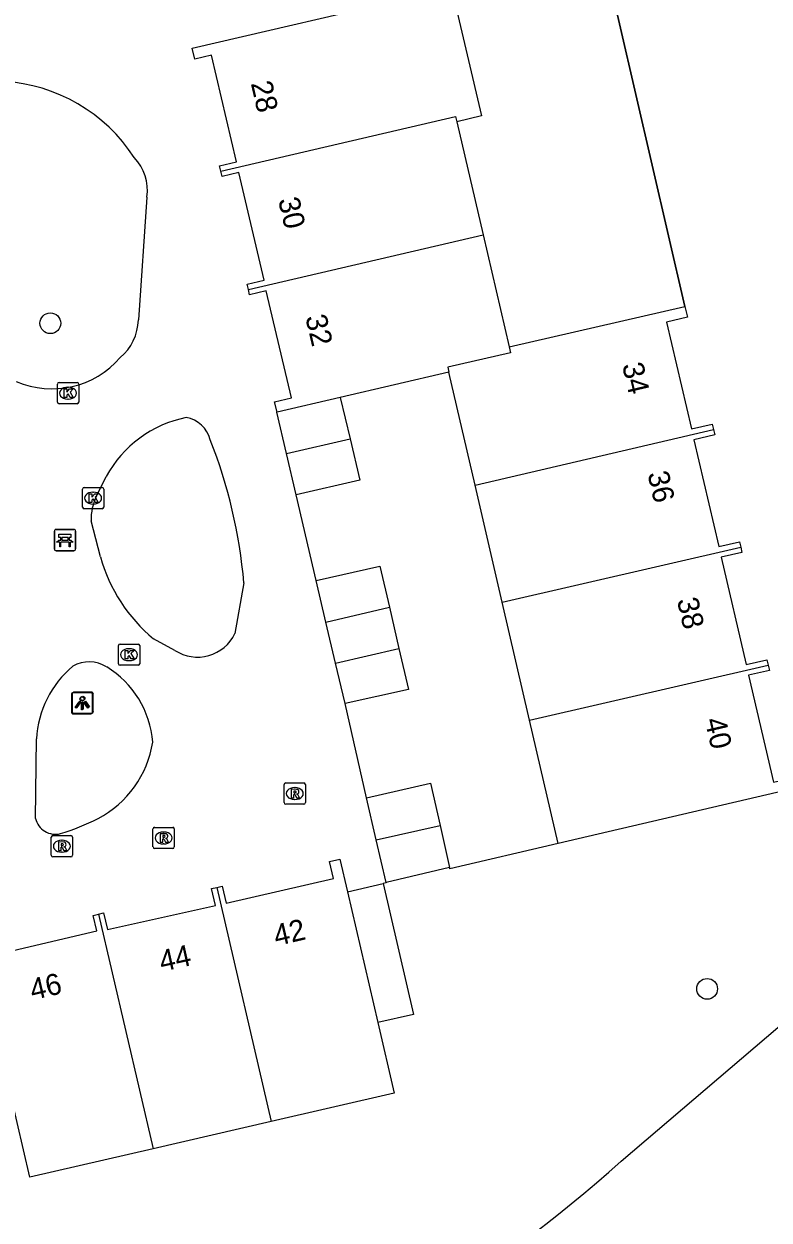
# Model space of a CAD drawing. Extents: x 156414 to 157775, y 382335 to 383765.
# Drawn here: x 157288.1 to 157323.2, y 383123.7 to 383180.1 of the extents above; entities that cross this region are included whole.
import ezdxf

# ---------------------------------------------------------------- set-up
doc = ezdxf.new("R2010")
doc.units = 0
for name, color, linetype in [('IMGEO_Bank', 7, 'Continuous'), ('IMGEO_Boom', 7, 'Continuous'), ('IMGEO_Grasland_agrarisch', 7, 'Continuous'), ('IMGEO_Kolk', 7, 'Continuous'), ('IMGEO_Lichtpunt', 7, 'Continuous'), ('IMGEO_Meer_plas_ven_vijver', 7, 'Continuous'), ('IMGEO_Muur', 7, 'Continuous'), ('IMGEO_Pand', 7, 'Continuous'), ('IMGEO_Pand_nummerreeks', 7, 'Continuous'), ('IMGEO_Rioolput', 7, 'Continuous'), ('IMGEO_Voetpad_onverhard', 7, 'Continuous'), ('IMGEO_Voetpad_op_trap', 7, 'Continuous')]:
    doc.layers.add(name, color=color, linetype=linetype)

msp = doc.modelspace()

# ---------------------------------------------------------------- linework, layer by layer
at = {"layer": 'IMGEO_Bank'}
for p, q in [((157289.558, 383155.32), (157289.558, 383156.161)), ((157289.558, 383156.161), (157289.558, 383155.32)), ((157289.633, 383156.245), (157290.474, 383156.245)), ((157290.474, 383156.245), (157289.633, 383156.245)), ((157290.558, 383156.17), (157290.558, 383155.329)), ((157290.558, 383155.329), (157290.558, 383156.17)), ((157290.255, 383155.643), (157289.862, 383155.643)), ((157289.867, 383155.751), (157289.867, 383155.857)), ((157289.911, 383155.857), (157289.911, 383155.751)), ((157290.199, 383155.863), (157289.917, 383155.863)), ((157289.917, 383155.745), (157290.199, 383155.745)), ((157290.205, 383155.751), (157290.205, 383155.857)), ((157290.249, 383155.857), (157290.249, 383155.751)), ((157290.483, 383155.245), (157289.642, 383155.245)), ((157289.642, 383155.245), (157290.483, 383155.245))]:
    msp.add_line(p, q, dxfattribs=at)
for points in [[(157289.861, 383155.863), (157289.775, 383155.863), (157289.775, 383156.024), (157290.338, 383156.024), (157290.338, 383155.863), (157290.255, 383155.863)], [(157289.805, 383155.643), (157289.663, 383155.643), (157289.775, 383155.745), (157289.861, 383155.745)], [(157289.855, 383155.636), (157289.855, 383155.429), (157289.812, 383155.429), (157289.812, 383155.636)], [(157290.255, 383155.745), (157290.338, 383155.745), (157290.45, 383155.643), (157290.311, 383155.643)], [(157290.305, 383155.636), (157290.305, 383155.429), (157290.261, 383155.429), (157290.261, 383155.636)]]:
    msp.add_lwpolyline(points, dxfattribs=at)
for centre, radius, start, end in [((157289.636, 383156.167), 0.0779, 92.4484, 184.2845), ((157289.636, 383156.167), 0.0779, 92.4484, 184.2845), ((157290.48, 383156.167), 0.0779, 2.4484, 94.2845), ((157290.48, 383156.167), 0.0779, 2.4484, 94.2845), ((157289.636, 383155.323), 0.0779, 182.4484, 274.2845), ((157289.636, 383155.323), 0.0779, 182.4484, 274.2845), ((157289.805, 383155.636), 0.00671, 2.8957, 87.1043), ((157289.862, 383155.636), 0.00671, 92.8957, 177.1043), ((157289.86, 383155.856), 0.00671, 2.8957, 87.1043), ((157289.86, 383155.752), 0.00671, 272.8957, 357.1043), ((157289.917, 383155.856), 0.00671, 92.8957, 177.1043), ((157289.917, 383155.752), 0.00671, 182.8957, 267.1043), ((157290.199, 383155.856), 0.00671, 2.8957, 87.1043), ((157290.199, 383155.752), 0.00671, 272.8957, 357.1043), ((157290.256, 383155.856), 0.00671, 92.8957, 177.1043), ((157290.256, 383155.752), 0.00671, 182.8957, 267.1043), ((157290.254, 383155.636), 0.00671, 2.8957, 87.1043), ((157290.311, 383155.636), 0.00671, 92.8957, 177.1043), ((157290.48, 383155.323), 0.0779, 272.4484, 4.2845), ((157290.48, 383155.323), 0.0779, 272.4484, 4.2845)]:
    msp.add_arc(centre, radius, start, end, dxfattribs=at)
at = {"layer": 'IMGEO_Boom'}
for centre in [(157289.369, 383165.963), (157320.319, 383134.595)]:
    msp.add_circle(centre, 0.489, dxfattribs=at)
at = {"layer": 'IMGEO_Grasland_agrarisch'}
for points in [[(157315.424, 383183.42), (157319.27, 383166.745)], [(157313.298, 383141.437), (157308.2, 383140.247), (157308.185, 383140.312)]]:
    msp.add_lwpolyline(points, dxfattribs=at)
at = {"layer": 'IMGEO_Kolk'}
for p, q in [((157289.704, 383162.243), (157289.704, 383163.095)), ((157289.779, 383163.169), (157290.631, 383163.169)), ((157290.192, 383162.949), (157290.217, 383162.949)), ((157290.705, 383163.095), (157290.705, 383162.243)), ((157290.631, 383162.169), (157289.779, 383162.169)), ((157290.215, 383162.389), (157290.19, 383162.389)), ((157290.885, 383157.296), (157290.885, 383158.148)), ((157290.96, 383158.222), (157291.812, 383158.222)), ((157291.886, 383158.148), (157291.886, 383157.296)), ((157291.373, 383158.002), (157291.398, 383158.002)), ((157291.812, 383157.222), (157290.96, 383157.222)), ((157291.396, 383157.442), (157291.371, 383157.442)), ((157292.652, 383150.843), (157293.504, 383150.843)), ((157292.577, 383149.917), (157292.577, 383150.769)), ((157293.065, 383150.623), (157293.09, 383150.623)), ((157293.578, 383150.769), (157293.578, 383149.917)), ((157293.504, 383149.843), (157292.652, 383149.843)), ((157293.088, 383150.063), (157293.063, 383150.063))]:
    msp.add_line(p, q, dxfattribs=at)
for points in [[(157289.704, 383162.243), (157289.704, 383163.095)], [(157289.779, 383163.169), (157290.631, 383163.169)], [(157290.025, 383162.869), (157290.148, 383162.869), (157290.148, 383162.718), (157290.278, 383162.869), (157290.442, 383162.869), (157290.296, 383162.718), (157290.449, 383162.469), (157290.297, 383162.469), (157290.212, 383162.633), (157290.148, 383162.566), (157290.148, 383162.469), (157290.025, 383162.469), (157290.025, 383162.869)], [(157290.705, 383163.095), (157290.705, 383162.243)], [(157290.631, 383162.169), (157289.779, 383162.169)], [(157290.885, 383157.296), (157290.885, 383158.148)], [(157290.96, 383158.222), (157291.812, 383158.222)], [(157291.886, 383158.148), (157291.886, 383157.296)], [(157291.206, 383157.922), (157291.329, 383157.922), (157291.329, 383157.771), (157291.459, 383157.922), (157291.623, 383157.922), (157291.477, 383157.771), (157291.63, 383157.522), (157291.478, 383157.522), (157291.393, 383157.686), (157291.329, 383157.619), (157291.329, 383157.522), (157291.206, 383157.522), (157291.206, 383157.922)], [(157291.812, 383157.222), (157290.96, 383157.222)], [(157292.652, 383150.843), (157293.504, 383150.843)], [(157292.577, 383149.917), (157292.577, 383150.769)], [(157292.898, 383150.543), (157293.021, 383150.543), (157293.021, 383150.392), (157293.151, 383150.543), (157293.315, 383150.543), (157293.169, 383150.392), (157293.322, 383150.143), (157293.17, 383150.143), (157293.085, 383150.307), (157293.021, 383150.24), (157293.021, 383150.143), (157292.898, 383150.143), (157292.898, 383150.543)], [(157293.578, 383150.769), (157293.578, 383149.917)], [(157293.504, 383149.843), (157292.652, 383149.843)]]:
    msp.add_lwpolyline(points, dxfattribs=at)
for centre, start, end in [((157289.781, 383163.093), 91.552, 178.448), ((157289.781, 383163.093), 91.552, 178.448), ((157290.629, 383163.093), 1.552, 88.448), ((157290.629, 383163.093), 1.552, 88.448), ((157289.781, 383162.245), 181.552, 268.448), ((157289.781, 383162.245), 181.552, 268.448), ((157290.629, 383162.245), 271.552, 358.448), ((157290.629, 383162.245), 271.552, 358.448), ((157290.962, 383158.146), 91.552, 178.448), ((157290.962, 383158.146), 91.552, 178.448), ((157291.81, 383158.146), 1.552, 88.448), ((157291.81, 383158.146), 1.552, 88.448), ((157290.962, 383157.298), 181.552, 268.448), ((157290.962, 383157.298), 181.552, 268.448), ((157291.81, 383157.298), 271.552, 358.448), ((157291.81, 383157.298), 271.552, 358.448), ((157292.654, 383150.767), 91.552, 178.448), ((157292.654, 383150.767), 91.552, 178.448), ((157293.502, 383150.767), 1.552, 88.448), ((157293.502, 383150.767), 1.552, 88.448), ((157292.654, 383149.919), 181.552, 268.448), ((157292.654, 383149.919), 181.552, 268.448), ((157293.502, 383149.919), 271.552, 358.448), ((157293.502, 383149.919), 271.552, 358.448)]:
    msp.add_arc(centre, 0.0765, start, end, dxfattribs=at)
for centre, major_axis, ratio, start_param, end_param in [((157290.191, 383162.669), (-0.387, 0.002), 0.722429, 4.712389, 7.853982), ((157290.216, 383162.669), (-0.39, 0.002), 0.717154, 1.570796, 4.712389), ((157291.372, 383157.722), (-0.387, 0.002), 0.722429, 4.712389, 7.853982), ((157291.397, 383157.722), (-0.39, 0.002), 0.717154, 1.570796, 4.712389), ((157293.064, 383150.343), (-0.387, 0.002), 0.722429, 4.712389, 7.853982), ((157293.089, 383150.343), (-0.39, 0.002), 0.717154, 1.570796, 4.712389)]:
    msp.add_ellipse(centre, major_axis=major_axis, ratio=ratio, start_param=start_param, end_param=end_param, dxfattribs=at)
at = {"layer": 'IMGEO_Lichtpunt'}
for p, q in [((157291.261, 383148.55), (157290.453, 383148.55)), ((157291.261, 383148.55), (157290.453, 383148.55)), ((157291.3, 383148.578), (157290.492, 383148.578)), ((157291.3, 383148.578), (157290.492, 383148.578)), ((157290.359, 383148.455), (157290.359, 383147.648)), ((157290.359, 383148.455), (157290.359, 383147.648)), ((157290.398, 383148.483), (157290.398, 383147.676)), ((157290.398, 383148.483), (157290.398, 383147.676)), ((157291.355, 383147.648), (157291.355, 383148.455)), ((157291.355, 383147.648), (157291.355, 383148.455)), ((157291.394, 383147.676), (157291.394, 383148.483)), ((157291.394, 383147.676), (157291.394, 383148.483)), ((157290.453, 383147.554), (157291.261, 383147.554)), ((157290.453, 383147.554), (157291.261, 383147.554)), ((157290.492, 383147.582), (157291.3, 383147.582)), ((157290.492, 383147.582), (157291.3, 383147.582))]:
    msp.add_line(p, q, dxfattribs=at)
for points in [[(157290.733, 383148.119), (157290.772, 383148.091), (157290.584, 383147.829), (157290.546, 383147.856), (157290.733, 383148.119)], [(157290.772, 383148.147), (157290.811, 383148.119), (157290.623, 383147.857), (157290.585, 383147.884), (157290.772, 383148.147)], [(157290.835, 383148.071), (157290.882, 383148.071), (157290.882, 383147.749), (157290.835, 383147.749), (157290.835, 383148.071)], [(157290.874, 383148.099), (157290.921, 383148.099), (157290.921, 383147.777), (157290.874, 383147.777), (157290.874, 383148.099)], [(157290.945, 383148.091), (157290.983, 383148.118), (157291.17, 383147.856), (157291.131, 383147.828), (157290.945, 383148.091)], [(157290.984, 383148.119), (157291.022, 383148.146), (157291.209, 383147.884), (157291.17, 383147.856), (157290.984, 383148.119)]]:
    msp.add_lwpolyline(points, dxfattribs=at)
for centre in [(157290.858, 383148.253), (157290.897, 383148.281)]:
    msp.add_circle(centre, 0.0994, dxfattribs=at)
for centre, start, end in [((157290.453, 383148.455), 90, 180), ((157290.453, 383148.455), 90, 180), ((157290.492, 383148.483), 90, 180), ((157290.492, 383148.483), 90, 180), ((157291.261, 383148.455), 0, 90), ((157291.261, 383148.455), 0, 90), ((157291.3, 383148.483), 0, 90), ((157291.3, 383148.483), 0, 90), ((157290.453, 383147.648), 180, 270), ((157290.453, 383147.648), 180, 270), ((157290.492, 383147.676), 180, 270), ((157290.492, 383147.676), 180, 270), ((157291.261, 383147.648), 270, 0), ((157291.261, 383147.648), 270, 360), ((157291.3, 383147.676), 270, 0), ((157291.3, 383147.676), 270, 360)]:
    msp.add_arc(centre, 0.0946, start, end, dxfattribs=at)
at = {"layer": 'IMGEO_Meer_plas_ven_vijver'}
msp.add_lwpolyline([(157316.264, 383126.471), (157326.534, 383135.234)], dxfattribs=at)
msp.add_arc((157266.529, 383182.271), 74.748, 292.80872, 311.71121, dxfattribs=at)
at = {"layer": 'IMGEO_Muur'}
msp.add_lwpolyline([(157319.27, 383166.745), (157315.424, 383183.42)], dxfattribs=at)
at = {"layer": 'IMGEO_Pand'}
for points in [[(157297.404, 383173.133), (157297.345, 383173.386), (157298.134, 383173.57), (157296.961, 383178.595), (157296.173, 383178.411), (157296.055, 383178.92), (157306.625, 383181.389)], [(157308.276, 383181.774), (157309.692, 383175.732), (157308.52, 383175.462)], [(157297.404, 383173.133), (157308.463, 383175.706), (157308.52, 383175.462)], [(157308.52, 383175.462), (157309.761, 383170.127)], [(157298.703, 383167.56), (157298.644, 383167.812), (157299.443, 383167.999), (157298.255, 383173.064), (157297.463, 383172.879), (157297.404, 383173.133)], [(157298.703, 383167.56), (157309.761, 383170.127)], [(157309.761, 383170.127), (157310.989, 383164.848)], [(157300.052, 383161.768), (157299.938, 383162.261), (157300.731, 383162.446), (157299.546, 383167.491), (157298.761, 383167.308), (157298.703, 383167.56)], [(157310.989, 383164.848), (157319.27, 383166.745)], [(157319.27, 383166.745), (157319.386, 383166.242), (157318.399, 383166.013), (157319.578, 383160.979), (157320.557, 383161.208), (157320.616, 383160.955)], [(157310.989, 383164.848), (157311.053, 383164.572), (157308.098, 383163.888), (157308.152, 383163.656)], [(157308.152, 383163.656), (157303.029, 383162.462)], [(157309.384, 383158.336), (157308.152, 383163.656)], [(157303.029, 383162.462), (157300.052, 383161.768)], [(157303.029, 383162.462), (157303.492, 383160.516)], [(157300.498, 383159.819), (157300.044, 383161.766), (157300.052, 383161.768)], [(157309.384, 383158.336), (157320.616, 383160.955)], [(157320.616, 383160.955), (157320.675, 383160.702), (157319.699, 383160.473), (157320.868, 383155.439), (157321.845, 383155.667), (157321.903, 383155.417)], [(157300.498, 383159.819), (157303.492, 383160.516)], [(157303.492, 383160.516), (157303.954, 383158.575), (157300.951, 383157.871)], [(157300.951, 383157.871), (157300.498, 383159.819)], [(157310.663, 383152.814), (157309.384, 383158.336)], [(157310.663, 383152.814), (157321.903, 383155.417)], [(157321.903, 383155.417), (157321.961, 383155.166), (157320.985, 383154.939), (157322.163, 383149.882), (157323.137, 383150.108), (157323.195, 383149.856)], [(157301.899, 383153.837), (157304.892, 383154.514), (157305.343, 383152.575)], [(157302.358, 383151.88), (157301.899, 383153.837)], [(157302.358, 383151.88), (157305.343, 383152.575)], [(157305.343, 383152.575), (157305.795, 383150.637)], [(157311.952, 383147.25), (157310.663, 383152.814)], [(157302.812, 383149.942), (157302.358, 383151.88)], [(157302.812, 383149.942), (157305.795, 383150.637)], [(157305.795, 383150.637), (157306.246, 383148.698), (157303.257, 383148.042)], [(157303.257, 383148.042), (157302.812, 383149.942)], [(157311.952, 383147.25), (157323.195, 383149.856)], [(157323.195, 383149.856), (157323.254, 383149.603), (157322.266, 383149.383), (157323.449, 383144.333), (157324.428, 383144.551), (157324.542, 383144.061), (157313.298, 383141.437)], [(157313.298, 383141.437), (157311.952, 383147.25)], [(157304.269, 383143.593), (157307.289, 383144.288), (157307.737, 383142.3)], [(157304.725, 383141.621), (157304.269, 383143.593)], [(157304.725, 383141.621), (157307.737, 383142.3)], [(157307.737, 383142.3), (157308.185, 383140.312)], [(157305.19, 383139.61), (157304.725, 383141.621)], [(157297.216, 383139.376), (157297.466, 383139.434), (157297.653, 383138.625), (157302.705, 383139.793), (157302.521, 383140.593), (157303.017, 383140.708), (157303.373, 383139.169)], [(157308.185, 383140.312), (157305.19, 383139.61)], [(157291.634, 383138.117), (157291.881, 383138.174), (157292.065, 383137.386), (157297.149, 383138.52), (157296.965, 383139.318), (157297.216, 383139.376)], [(157297.216, 383139.376), (157299.772, 383128.336)], [(157303.373, 383139.169), (157304.798, 383133.003)], [(157286.005, 383136.032), (157291.558, 383137.327), (157291.387, 383138.059), (157291.634, 383138.117)], [(157291.634, 383138.117), (157294.209, 383127.055)], [(157294.209, 383127.055), (157288.41, 383125.719), (157286.005, 383136.032)], [(157304.798, 383133.003), (157305.568, 383129.671), (157299.772, 383128.336)], [(157299.772, 383128.336), (157294.209, 383127.055)]]:
    msp.add_lwpolyline(points, dxfattribs=at)
at = {"layer": 'IMGEO_Rioolput'}
for p, q in [((157300.386, 383143.373), (157300.386, 383144.225)), ((157300.461, 383144.299), (157301.313, 383144.299)), ((157300.874, 383144.079), (157300.899, 383144.079)), ((157301.387, 383144.225), (157301.387, 383143.373)), ((157300.897, 383143.519), (157300.872, 383143.519)), ((157301.313, 383143.299), (157300.461, 383143.299)), ((157289.487, 383141.816), (157290.339, 383141.816)), ((157294.206, 383141.28), (157294.206, 383142.132)), ((157294.281, 383142.206), (157295.133, 383142.206)), ((157294.694, 383141.986), (157294.719, 383141.986)), ((157295.207, 383142.132), (157295.207, 383141.28)), ((157289.412, 383140.89), (157289.412, 383141.742)), ((157289.9, 383141.596), (157289.925, 383141.596)), ((157290.413, 383141.742), (157290.413, 383140.89)), ((157294.717, 383141.426), (157294.692, 383141.426)), ((157290.339, 383140.816), (157289.487, 383140.816)), ((157289.923, 383141.036), (157289.898, 383141.036)), ((157295.133, 383141.206), (157294.281, 383141.206))]:
    msp.add_line(p, q, dxfattribs=at)
for points in [[(157300.386, 383143.373), (157300.386, 383144.225)], [(157300.461, 383144.299), (157301.313, 383144.299)], [(157301.387, 383144.225), (157301.387, 383143.373)], [(157300.975, 383143.997), (157300.723, 383143.999), (157300.723, 383143.599)], [(157300.723, 383143.599), (157300.847, 383143.599), (157300.847, 383143.761), (157300.858, 383143.761)], [(157300.901, 383143.918), (157300.847, 383143.918), (157300.847, 383143.837)], [(157300.847, 383143.837), (157300.899, 383143.837)], [(157300.905, 383143.732), (157300.976, 383143.599), (157301.116, 383143.599), (157301.051, 383143.725)], [(157301.313, 383143.299), (157300.461, 383143.299)], [(157289.487, 383141.816), (157290.339, 383141.816)], [(157294.206, 383141.28), (157294.206, 383142.132)], [(157294.281, 383142.206), (157295.133, 383142.206)], [(157294.795, 383141.904), (157294.543, 383141.906), (157294.543, 383141.506)], [(157294.721, 383141.825), (157294.667, 383141.825), (157294.667, 383141.744)], [(157295.207, 383142.132), (157295.207, 383141.28)], [(157289.412, 383140.89), (157289.412, 383141.742)], [(157290.001, 383141.514), (157289.749, 383141.516), (157289.749, 383141.116)], [(157289.749, 383141.116), (157289.873, 383141.116), (157289.873, 383141.278), (157289.884, 383141.278)], [(157289.927, 383141.435), (157289.873, 383141.435), (157289.873, 383141.354)], [(157289.873, 383141.354), (157289.925, 383141.354)], [(157289.931, 383141.249), (157290.002, 383141.116), (157290.142, 383141.116), (157290.077, 383141.242)], [(157290.413, 383141.742), (157290.413, 383140.89)], [(157294.543, 383141.506), (157294.667, 383141.506), (157294.667, 383141.668), (157294.678, 383141.668)], [(157294.667, 383141.744), (157294.719, 383141.744)], [(157294.725, 383141.639), (157294.796, 383141.506), (157294.936, 383141.506), (157294.871, 383141.632)], [(157290.339, 383140.816), (157289.487, 383140.816)], [(157295.133, 383141.206), (157294.281, 383141.206)]]:
    msp.add_lwpolyline(points, dxfattribs=at)
for centre, radius, start, end in [((157300.463, 383144.223), 0.0765, 91.552, 178.448), ((157300.463, 383144.223), 0.0765, 91.552, 178.448), ((157301.311, 383144.223), 0.0765, 1.552, 88.448), ((157301.311, 383144.223), 0.0765, 1.552, 88.448), ((157300.857, 383143.708), 0.0533, 26.0293, 88.6989), ((157300.883, 383144.026), 0.19, 274.7715, 282.9687), ((157300.907, 383143.822), 0.0964, 77.0061, 93.1865), ((157300.921, 383143.879), 0.0378, 276.6634, 79.6772), ((157300.974, 383143.887), 0.109, 350.3612, 89.416), ((157300.972, 383143.887), 0.112, 277.5842, 350.9817), ((157300.956, 383143.672), 0.108, 29.5134, 73.7905), ((157300.463, 383143.375), 0.0765, 181.552, 268.448), ((157300.463, 383143.375), 0.0765, 181.552, 268.448), ((157301.311, 383143.375), 0.0765, 271.552, 358.448), ((157301.311, 383143.375), 0.0765, 271.552, 358.448), ((157289.489, 383141.74), 0.0765, 91.552, 178.448), ((157289.489, 383141.74), 0.0765, 91.552, 178.448), ((157290.337, 383141.74), 0.0765, 1.552, 88.448), ((157290.337, 383141.74), 0.0765, 1.552, 88.448), ((157294.283, 383142.13), 0.0765, 91.552, 178.448), ((157294.283, 383142.13), 0.0765, 91.552, 178.448), ((157294.727, 383141.729), 0.0964, 77.0061, 93.1865), ((157294.741, 383141.786), 0.0378, 276.6634, 79.6772), ((157294.794, 383141.794), 0.109, 350.3612, 89.416), ((157295.131, 383142.13), 0.0765, 1.552, 88.448), ((157295.131, 383142.13), 0.0765, 1.552, 88.448), ((157289.883, 383141.225), 0.0533, 26.0293, 88.6989), ((157289.909, 383141.543), 0.19, 274.7715, 282.9687), ((157289.933, 383141.339), 0.0964, 77.0061, 93.1865), ((157289.947, 383141.396), 0.0378, 276.6634, 79.6772), ((157290, 383141.404), 0.109, 350.3612, 89.416), ((157289.998, 383141.404), 0.112, 277.5842, 350.9817), ((157289.982, 383141.189), 0.108, 29.5134, 73.7905), ((157294.283, 383141.282), 0.0765, 181.552, 268.448), ((157294.283, 383141.282), 0.0765, 181.552, 268.448), ((157294.677, 383141.615), 0.0533, 26.0293, 88.6989), ((157294.703, 383141.933), 0.19, 274.7715, 282.9687), ((157294.792, 383141.794), 0.112, 277.5842, 350.9817), ((157294.776, 383141.579), 0.108, 29.5134, 73.7905), ((157295.131, 383141.282), 0.0765, 271.552, 358.448), ((157295.131, 383141.282), 0.0765, 271.552, 358.448), ((157289.489, 383140.892), 0.0765, 181.552, 268.448), ((157289.489, 383140.892), 0.0765, 181.552, 268.448), ((157290.337, 383140.892), 0.0765, 271.552, 358.448), ((157290.337, 383140.892), 0.0765, 271.552, 358.448)]:
    msp.add_arc(centre, radius, start, end, dxfattribs=at)
for centre, major_axis, ratio, start_param, end_param in [((157300.873, 383143.799), (-0.387, 0.002), 0.722429, 4.712389, 7.853982), ((157300.898, 383143.799), (-0.39, 0.002), 0.717154, 1.570796, 4.712389), ((157294.693, 383141.706), (-0.387, 0.002), 0.722429, 4.712389, 7.853982), ((157294.718, 383141.706), (-0.39, 0.002), 0.717154, 1.570796, 4.712389), ((157289.899, 383141.316), (-0.387, 0.002), 0.722429, 4.712389, 7.853982), ((157289.924, 383141.316), (-0.39, 0.002), 0.717154, 1.570796, 4.712389)]:
    msp.add_ellipse(centre, major_axis=major_axis, ratio=ratio, start_param=start_param, end_param=end_param, dxfattribs=at)
at = {"layer": 'IMGEO_Voetpad_onverhard'}
for points in [[(157293.919, 383171.911), (157293.518, 383166.116)], [(157291.551, 383157.818), (157292.004, 383158.739)], [(157301.899, 383153.837), (157300.951, 383157.871)], [(157291.73, 383154.958), (157291.294, 383156.649)], [(157298.49, 383153.723), (157298.063, 383151.342)], [(157295.241, 383150.547), (157294.234, 383151.083)], [(157304.269, 383143.593), (157303.257, 383148.042)], [(157288.668, 383142.625), (157288.712, 383146.373)], [(157303.373, 383139.169), (157305.049, 383139.556)], [(157305.19, 383139.61), (157305.195, 383139.59), (157305.049, 383139.556)]]:
    msp.add_lwpolyline(points, dxfattribs=at)
for centre, radius, start, end in [((157286.691, 383169.466), 7.909, 32.9724, 86.6198), ((157291.703, 383172.229), 2.239, 351.8372, 43.5292), ((157291.088, 383166.197), 2.432, 310.4719, 358.0945), ((157289.452, 383167.105), 4.235, 246.4483, 319.36), ((157296.844, 383156.12), 5.503, 101.2203, 151.5847), ((157295.534, 383160.123), 1.416, 14.0744, 80.2764), ((157274.579, 383151.668), 23.999, 4.9117, 21.5078), ((157293.593, 383156.756), 2.302, 152.5315, 182.6705), ((157299.163, 383157.014), 7.712, 195.4648, 230.2757), ((157296.306, 383152.174), 1.945, 236.8116, 334.655), ((157293.586, 383146.074), 4.884, 130.2968, 176.4929), ((157291.201, 383148.411), 1.589, 58.8653, 119.1233), ((157289.625, 383145.867), 4.582, 4.4458, 58.4407), ((157289.342, 383146.975), 4.909, 297.5813, 351.1748), ((157289.605, 383142.842), 0.962, 193.0316, 284.3264), ((157286.528, 383152.694), 11.282, 287.0894, 296.803)]:
    msp.add_arc(centre, radius, start, end, dxfattribs=at)
at = {"layer": 'IMGEO_Voetpad_op_trap'}
msp.add_lwpolyline([(157305.049, 383139.556), (157306.474, 383133.39), (157304.798, 383133.003)], dxfattribs=at)

# ---------------------------------------------------------------- texts
at = {"layer": 'IMGEO_Pand_nummerreeks'}
for s, rotation, p in [('28', 283.1377, (157298.811, 383177.269)), ('30', 283.2007, (157300.096, 383171.783)), ('32', 283.2179, (157301.378, 383166.254)), ('34', 283.1835, (157316.304, 383163.994)), ('36', 283.0747, (157317.502, 383158.879)), ('38', 283.1148, (157318.888, 383152.921)), ('40', 283.1835, (157320.194, 383147.265)), ('42', 13.0176, (157300.017, 383136.606)), ('44', 12.5764, (157294.62, 383135.395)), ('46', 13.1265, (157288.532, 383134.055))]:
    msp.add_text(s, height=1, rotation=rotation, dxfattribs=at).set_placement(p)

doc.saveas('drawing.dxf')
